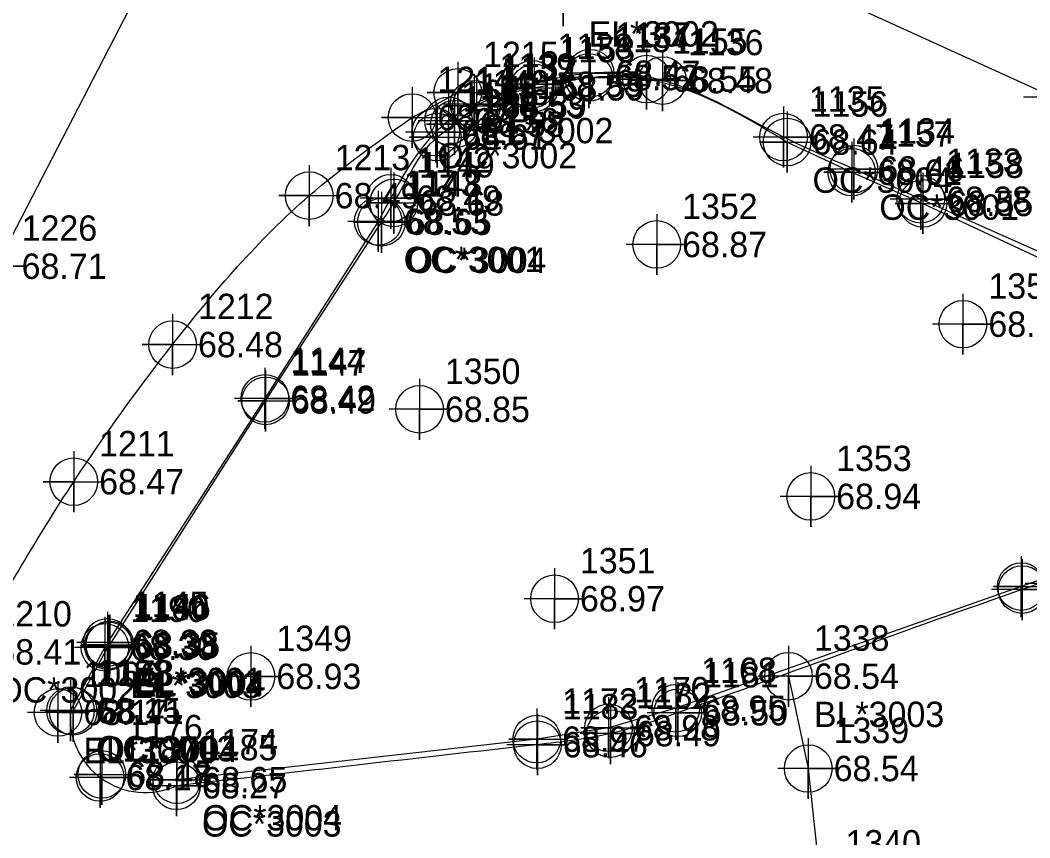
# Model space of a CAD drawing. Extents: x 2062781 to 2066835, y 358981 to 366501.
# Drawn here: x 2066514.3 to 2066613.7, y 366205.7 to 366286.2 of the extents above; entities that cross this region are included whole.
import ezdxf

# ---------------------------------------------------------------- set-up
doc = ezdxf.new("R2010")
doc.units = 0
for name, color, linetype in [('Exist DTM Crownline', 7, 'Continuous'), ('Exist DTM Crownline Cogo Elevation', 7, 'Continuous'), ('Exist DTM Crownline Cogo Number', 7, 'Continuous'), ('Exist DTM Crownline Cogo Point CELL', 7, 'Continuous'), ('Exist DTM Regular Point CELL', 7, 'Continuous'), ('Exist DTM Regular Point Cogo Elevation', 7, 'Continuous'), ('Exist DTM Regular Point Cogo Number', 7, 'Continuous'), ('Exist Roads Curbs', 7, 'Continuous'), ('Exist Roads Curbs Cogo Comment', 7, 'Continuous'), ('Exist Roads Curbs Cogo Elevation', 7, 'Continuous'), ('Exist Roads Curbs Cogo Number', 7, 'Continuous'), ('Exist Roads Curbs Cogo Point CELL', 7, 'Continuous'), ('Exist Roads EOP', 7, 'Continuous'), ('Exist Roads EOP Cogo Comment', 7, 'Continuous'), ('Exist Roads EOP Cogo Elevation', 7, 'Continuous'), ('Exist Roads EOP Cogo Number', 7, 'Continuous'), ('Exist Roads EOP Cogo Point CELL', 7, 'Continuous'), ('Exist Roads EOP Other', 7, 'Continuous'), ('Exist Roads EOP Other Cogo Comment', 7, 'Continuous'), ('Exist Roads EOP Other Cogo Elevation', 7, 'Continuous'), ('Exist Roads EOP Other Cogo Number', 7, 'Continuous'), ('Exist Roads EOP Other Cogo Point CELL', 7, 'Continuous'), ('Exist Roads EOT', 7, 'Continuous'), ('Exist Roads EOT Cogo Comment', 7, 'Continuous'), ('Exist Roads EOT Cogo Elevation', 7, 'Continuous'), ('Exist Roads EOT Cogo Number', 7, 'Continuous'), ('Exist Roads EOT Cogo Point CELL', 7, 'Continuous')]:
    doc.layers.add(name, color=color, linetype=linetype)

msp = doc.modelspace()

# ---------------------------------------------------------------- linework, layer by layer
at = {"layer": 'Exist DTM Crownline'}
for points in [[(2066424.987, 366365.286), (2066467.591, 366345.827), (2066505.508, 366328.479), (2066538.438, 366313.648), (2066572.048, 366298.645), (2066616.106, 366278.593), (2066645.682, 366265.084), (2066686.231, 366246.88)], [(2066496.234, 366231.316), (2066511.976, 366261.946), (2066528.097, 366293.108)]]:
    msp.add_lwpolyline(points, dxfattribs=at)
at = {"layer": 'Exist DTM Crownline Cogo Point CELL'}
for points in [[(2066616.106, 366281.593), (2066616.106, 366275.593), (2066616.106, 366278.593), (2066619.106, 366278.593), (2066613.106, 366278.593)], [(2066511.976, 366264.946), (2066511.976, 366258.946), (2066511.976, 366261.946), (2066514.976, 366261.946), (2066508.976, 366261.946)]]:
    msp.add_lwpolyline(points, dxfattribs=at)
at = {"layer": 'Exist DTM Regular Point CELL'}
for points in [[(2066577.006, 366267.085), (2066577.006, 366261.085), (2066577.006, 366264.085), (2066580.006, 366264.085), (2066574.006, 366264.085)], [(2066607.162, 366259.24), (2066607.162, 366253.24), (2066607.162, 366256.24), (2066610.162, 366256.24), (2066604.162, 366256.24)], [(2066553.654, 366250.856), (2066553.654, 366244.856), (2066553.654, 366247.856), (2066556.654, 366247.856), (2066550.654, 366247.856)], [(2066592.176, 366242.283), (2066592.176, 366236.283), (2066592.176, 366239.283), (2066595.176, 366239.283), (2066589.176, 366239.283)], [(2066566.947, 366232.209), (2066566.947, 366226.209), (2066566.947, 366229.209), (2066569.947, 366229.209), (2066563.947, 366229.209)], [(2066537.056, 366224.563), (2066537.056, 366218.563), (2066537.056, 366221.563), (2066540.056, 366221.563), (2066534.056, 366221.563)]]:
    msp.add_lwpolyline(points, dxfattribs=at)
for centre in [(2066577.006, 366264.085), (2066607.162, 366256.24), (2066553.654, 366247.856), (2066592.176, 366239.283), (2066566.947, 366229.209), (2066537.056, 366221.563)]:
    msp.add_circle(centre, 2.344, dxfattribs=at)
at = {"layer": 'Exist Roads Curbs'}
msp.add_line((2066519.551, 366218.134), (2066523.029, 366224.579), dxfattribs=at)
for points in [[(2066589.845, 366274.168), (2066596.202, 366271.203), (2066603.218, 366268.13), (2066618.726, 366260.861), (2066637.885, 366252.028)], [(2066523.161, 366224.662), (2066538.498, 366248.686), (2066549.895, 366266.277)], [(2066632.42, 366237.172), (2066626.1, 366235.052), (2066612.906, 366230.41), (2066578.884, 366218.421), (2066572.273, 366216.506), (2066565.188, 366215.387), (2066529.77, 366211.396)]]:
    msp.add_lwpolyline(points, dxfattribs=at)
msp.add_spline([(2066549.895, 366266.277), (2066551.118, 366268.178), (2066555.401, 366274.655), (2066557.083, 366275.922), (2066559.258, 366277.72), (2066564.944, 366279.508), (2066570.321, 366280.515), (2066576.016, 366280.364), (2066589.845, 366274.168)], degree=3, dxfattribs=at)
at = {"layer": 'Exist Roads Curbs Cogo Point CELL'}
for points in [[(2066570.321, 366283.515), (2066570.321, 366277.515), (2066570.321, 366280.515), (2066567.591, 366280.515), (2066573.321, 366280.515)], [(2066576.016, 366283.364), (2066576.016, 366277.364), (2066576.016, 366280.364), (2066573.286, 366280.364), (2066579.016, 366280.364)], [(2066564.944, 366282.508), (2066564.944, 366276.508), (2066564.944, 366279.508), (2066562.214, 366279.508), (2066567.944, 366279.508)], [(2066559.258, 366280.72), (2066559.258, 366274.72), (2066559.258, 366277.72), (2066556.529, 366277.72), (2066562.258, 366277.72)], [(2066557.083, 366278.922), (2066557.083, 366272.922), (2066557.083, 366275.922), (2066554.353, 366275.922), (2066560.083, 366275.922)], [(2066555.401, 366277.655), (2066555.401, 366271.655), (2066555.401, 366274.655), (2066552.671, 366274.655), (2066558.401, 366274.655)], [(2066589.845, 366277.168), (2066589.845, 366271.168), (2066589.845, 366274.168), (2066587.115, 366274.168), (2066592.845, 366274.168)], [(2066596.202, 366274.203), (2066596.202, 366268.203), (2066596.202, 366271.203), (2066593.472, 366271.203), (2066599.202, 366271.203)], [(2066551.118, 366271.178), (2066551.118, 366265.178), (2066551.118, 366268.178), (2066548.388, 366268.178), (2066554.118, 366268.178)], [(2066603.218, 366271.13), (2066603.218, 366265.13), (2066603.218, 366268.13), (2066600.488, 366268.13), (2066606.218, 366268.13)], [(2066549.895, 366269.277), (2066549.895, 366263.277), (2066549.895, 366266.277), (2066547.165, 366266.277), (2066552.895, 366266.277)], [(2066538.498, 366251.686), (2066538.498, 366245.686), (2066538.498, 366248.686), (2066535.768, 366248.686), (2066541.498, 366248.686)], [(2066612.906, 366233.41), (2066612.906, 366227.41), (2066612.906, 366230.41), (2066610.176, 366230.41), (2066615.906, 366230.41)], [(2066523.029, 366227.579), (2066523.029, 366221.579), (2066523.029, 366224.579), (2066520.299, 366224.579), (2066526.029, 366224.579)], [(2066523.161, 366227.662), (2066523.161, 366221.662), (2066523.161, 366224.662), (2066520.431, 366224.662), (2066526.161, 366224.662)], [(2066578.884, 366221.421), (2066578.884, 366215.421), (2066578.884, 366218.421), (2066576.154, 366218.421), (2066581.884, 366218.421)], [(2066519.551, 366221.134), (2066519.551, 366215.134), (2066519.551, 366218.134), (2066516.821, 366218.134), (2066522.551, 366218.134)], [(2066572.273, 366219.506), (2066572.273, 366213.506), (2066572.273, 366216.506), (2066569.543, 366216.506), (2066575.273, 366216.506)], [(2066565.188, 366218.387), (2066565.188, 366212.387), (2066565.188, 366215.387), (2066562.458, 366215.387), (2066568.188, 366215.387)], [(2066522.373, 366214.911), (2066522.373, 366208.911), (2066522.373, 366211.911), (2066519.644, 366211.911), (2066525.373, 366211.911)], [(2066529.77, 366214.396), (2066529.77, 366208.396), (2066529.77, 366211.396), (2066527.04, 366211.396), (2066532.77, 366211.396)]]:
    msp.add_lwpolyline(points, dxfattribs=at)
for centre in [(2066570.321, 366280.515), (2066576.016, 366280.364), (2066564.944, 366279.508), (2066559.258, 366277.72), (2066557.083, 366275.922), (2066555.401, 366274.655), (2066589.845, 366274.168), (2066596.202, 366271.203), (2066551.118, 366268.178), (2066603.218, 366268.13), (2066549.895, 366266.277), (2066538.498, 366248.686), (2066612.906, 366230.41), (2066523.029, 366224.579), (2066523.161, 366224.662), (2066519.551, 366218.134), (2066578.884, 366218.421), (2066572.273, 366216.506), (2066565.188, 366215.387), (2066522.373, 366211.911), (2066529.77, 366211.396)]:
    msp.add_circle(centre, 2.344, dxfattribs=at)
at = {"layer": 'Exist Roads EOP'}
for points in [[(2066683.423, 366234.082), (2066660.251, 366242.944), (2066637.728, 366252.91), (2066619.145, 366261.354), (2066603.001, 366268.533), (2066596.424, 366271.511)], [(2066549.594, 366266.361), (2066538.428, 366248.935), (2066522.927, 366224.912)]]:
    msp.add_lwpolyline(points, dxfattribs=at)
msp.add_spline([(2066596.424, 366271.511), (2066589.493, 366274.665), (2066577.581, 366280.221), (2066570.444, 366280.945), (2066564.735, 366279.852), (2066559.028, 366277.889), (2066556.514, 366276.258), (2066555.256, 366275.14), (2066550.812, 366268.64), (2066549.594, 366266.361)], degree=3, dxfattribs=at)
at = {"layer": 'Exist Roads EOP Cogo Point CELL'}
for points in [[(2066570.444, 366283.945), (2066570.444, 366277.945), (2066570.444, 366280.945), (2066573.444, 366280.945), (2066567.444, 366280.945)], [(2066577.581, 366283.221), (2066577.581, 366277.221), (2066577.581, 366280.221), (2066580.581, 366280.221), (2066574.581, 366280.221)], [(2066564.735, 366282.852), (2066564.735, 366276.852), (2066564.735, 366279.852), (2066567.735, 366279.852), (2066561.735, 366279.852)], [(2066559.028, 366280.889), (2066559.028, 366274.889), (2066559.028, 366277.889), (2066562.028, 366277.889), (2066556.028, 366277.889)], [(2066556.514, 366279.258), (2066556.514, 366273.258), (2066556.514, 366276.258), (2066559.514, 366276.258), (2066553.514, 366276.258)], [(2066555.256, 366278.14), (2066555.256, 366272.14), (2066555.256, 366275.14), (2066558.256, 366275.14), (2066552.256, 366275.14)], [(2066589.493, 366277.665), (2066589.493, 366271.665), (2066589.493, 366274.665), (2066592.493, 366274.665), (2066586.493, 366274.665)], [(2066596.424, 366274.511), (2066596.424, 366268.511), (2066596.424, 366271.511), (2066599.424, 366271.511), (2066593.424, 366271.511)], [(2066550.812, 366271.64), (2066550.812, 366265.64), (2066550.812, 366268.64), (2066553.812, 366268.64), (2066547.812, 366268.64)], [(2066603.001, 366271.533), (2066603.001, 366265.533), (2066603.001, 366268.533), (2066606.001, 366268.533), (2066600.001, 366268.533)], [(2066549.594, 366269.361), (2066549.594, 366263.361), (2066549.594, 366266.361), (2066552.594, 366266.361), (2066546.594, 366266.361)], [(2066538.428, 366251.935), (2066538.428, 366245.935), (2066538.428, 366248.935), (2066541.428, 366248.935), (2066535.428, 366248.935)], [(2066522.927, 366227.912), (2066522.927, 366221.912), (2066522.927, 366224.912), (2066525.927, 366224.912), (2066519.927, 366224.912)], [(2066518.057, 366221.018), (2066518.057, 366215.018), (2066518.057, 366218.018), (2066521.057, 366218.018), (2066515.057, 366218.018)]]:
    msp.add_lwpolyline(points, dxfattribs=at)
for centre in [(2066570.444, 366280.945), (2066564.735, 366279.852), (2066577.581, 366280.221), (2066559.028, 366277.889), (2066556.514, 366276.258), (2066555.256, 366275.14), (2066589.493, 366274.665), (2066596.424, 366271.511), (2066550.812, 366268.64), (2066603.001, 366268.533), (2066549.594, 366266.361), (2066538.428, 366248.935), (2066522.927, 366224.912), (2066518.057, 366218.018)]:
    msp.add_circle(centre, 2.344, dxfattribs=at)
at = {"layer": 'Exist Roads EOP Other'}
msp.add_line((2066519.288, 366218.192), (2066522.679, 366224.424), dxfattribs=at)
msp.add_lwpolyline([(2066589.985, 366221.583), (2066591.928, 366212.495), (2066593.089, 366201.434), (2066594.352, 366196.401), (2066593.591, 366196.108), (2066601.978, 366170.336)], dxfattribs=at)
msp.add_arc((2066526.65, 366217.517), 7.393, 174.76336, 294.58104, dxfattribs=at)
msp.add_spline([(2066632.322, 366236.66), (2066612.986, 366230.113), (2066579.071, 366217.981), (2066572.461, 366215.928), (2066565.257, 366214.841), (2066529.725, 366210.794)], degree=3, dxfattribs=at)
at = {"layer": 'Exist Roads EOP Other Cogo Point CELL'}
for points in [[(2066616.288, 366233.703), (2066616.288, 366227.703), (2066616.288, 366230.703), (2066619.288, 366230.703), (2066613.288, 366230.703)], [(2066612.986, 366233.113), (2066612.986, 366227.113), (2066612.986, 366230.113), (2066615.986, 366230.113), (2066609.986, 366230.113)], [(2066522.679, 366227.424), (2066522.679, 366221.424), (2066522.679, 366224.424), (2066525.679, 366224.424), (2066519.679, 366224.424)], [(2066589.985, 366224.583), (2066589.985, 366218.583), (2066589.985, 366221.583), (2066592.985, 366221.583), (2066586.985, 366221.583)], [(2066519.288, 366221.192), (2066519.288, 366215.192), (2066519.288, 366218.192), (2066522.288, 366218.192), (2066516.288, 366218.192)], [(2066579.071, 366220.981), (2066579.071, 366214.981), (2066579.071, 366217.981), (2066582.071, 366217.981), (2066576.071, 366217.981)], [(2066572.461, 366218.928), (2066572.461, 366212.928), (2066572.461, 366215.928), (2066575.461, 366215.928), (2066569.461, 366215.928)], [(2066565.257, 366217.841), (2066565.257, 366211.841), (2066565.257, 366214.841), (2066568.257, 366214.841), (2066562.257, 366214.841)], [(2066591.928, 366215.495), (2066591.928, 366209.495), (2066591.928, 366212.495), (2066594.928, 366212.495), (2066588.928, 366212.495)], [(2066522.203, 366214.611), (2066522.203, 366208.611), (2066522.203, 366211.611), (2066525.203, 366211.611), (2066519.203, 366211.611)], [(2066529.725, 366213.794), (2066529.725, 366207.794), (2066529.725, 366210.794), (2066532.725, 366210.794), (2066526.725, 366210.794)]]:
    msp.add_lwpolyline(points, dxfattribs=at)
for centre in [(2066612.986, 366230.113), (2066522.679, 366224.424), (2066589.985, 366221.583), (2066519.288, 366218.192), (2066579.071, 366217.981), (2066572.461, 366215.928), (2066565.257, 366214.841), (2066591.928, 366212.495), (2066522.203, 366211.611), (2066529.725, 366210.794)]:
    msp.add_circle(centre, 2.344, dxfattribs=at)
at = {"layer": 'Exist Roads EOT'}
msp.add_line((2066552.917, 366276.583), (2066557.413, 366279.05), dxfattribs=at)
msp.add_spline([(2066509.485, 366223.977), (2066519.612, 366240.732), (2066529.341, 366254.233), (2066542.796, 366268.892), (2066552.917, 366276.583)], degree=3, dxfattribs=at)
at = {"layer": 'Exist Roads EOT Cogo Point CELL'}
for points in [[(2066567.799, 366291.568), (2066567.799, 366285.568), (2066567.799, 366288.568), (2066564.799, 366288.568), (2066570.799, 366288.568)], [(2066557.413, 366282.05), (2066557.413, 366276.05), (2066557.413, 366279.05), (2066554.413, 366279.05), (2066560.413, 366279.05)], [(2066552.917, 366279.583), (2066552.917, 366273.583), (2066552.917, 366276.583), (2066549.917, 366276.583), (2066555.917, 366276.583)], [(2066542.796, 366271.892), (2066542.796, 366265.892), (2066542.796, 366268.892), (2066539.796, 366268.892), (2066545.796, 366268.892)], [(2066529.341, 366257.233), (2066529.341, 366251.233), (2066529.341, 366254.233), (2066526.341, 366254.233), (2066532.341, 366254.233)], [(2066519.612, 366243.732), (2066519.612, 366237.732), (2066519.612, 366240.732), (2066516.612, 366240.732), (2066522.612, 366240.732)]]:
    msp.add_lwpolyline(points, dxfattribs=at)
for centre in [(2066557.413, 366279.05), (2066552.917, 366276.583), (2066542.796, 366268.892), (2066529.341, 366254.233), (2066519.612, 366240.732)]:
    msp.add_circle(centre, 2.344, dxfattribs=at)

# ---------------------------------------------------------------- texts
at = {"layer": 'Exist DTM Crownline Cogo Elevation'}
msp.add_text('68.71', height=2.5, dxfattribs=at).set_placement((2066514.476, 366260.696))
at = {"layer": 'Exist DTM Crownline Cogo Number'}
msp.add_text('1226', height=2.5, dxfattribs=at).set_placement((2066514.476, 366264.446))
at = {"layer": 'Exist DTM Regular Point Cogo Elevation'}
for s, p in [('68.87', (2066579.506, 366262.835)), ('68.80', (2066609.662, 366254.99)), ('68.85', (2066556.154, 366246.606)), ('68.94', (2066594.676, 366238.033)), ('68.97', (2066569.447, 366227.959)), ('68.93', (2066539.556, 366220.313))]:
    msp.add_text(s, height=2.5, dxfattribs=at).set_placement(p)
at = {"layer": 'Exist DTM Regular Point Cogo Number'}
for s, p in [('1352', (2066579.506, 366266.585)), ('1354', (2066609.662, 366258.74)), ('1350', (2066556.154, 366250.356)), ('1353', (2066594.676, 366241.783)), ('1351', (2066569.447, 366231.709)), ('1349', (2066539.556, 366224.063))]:
    msp.add_text(s, height=2.5, dxfattribs=at).set_placement(p)
at = {"layer": 'Exist Roads Curbs Cogo Comment'}
for s, p in [('OC*3004', (2066592.345, 366269.169)), ('OC*3004', (2066552.395, 366261.277)), ('EL*3004', (2066525.529, 366219.579)), ('BL*3004', (2066525.661, 366219.663)), ('OC*3004', (2066522.051, 366213.134)), ('OC*3004', (2066532.27, 366206.396))]:
    msp.add_text(s, height=2.5, dxfattribs=at).set_placement(p)
at = {"layer": 'Exist Roads Curbs Cogo Elevation'}
for s, p in [('68.52', (2066572.821, 366279.265)), ('68.55', (2066578.516, 366279.114)), ('68.59', (2066567.444, 366278.258)), ('68.59', (2066561.758, 366276.47)), ('68.58', (2066559.583, 366274.672)), ('68.61', (2066557.901, 366273.405)), ('68.64', (2066592.345, 366272.919)), ('68.61', (2066598.702, 366269.953)), ('68.68', (2066553.618, 366266.928)), ('68.55', (2066605.718, 366266.88)), ('68.65', (2066552.395, 366265.027)), ('68.49', (2066540.998, 366247.436)), ('68.38', (2066525.529, 366223.329)), ('68.35', (2066525.661, 366223.413)), ('68.41', (2066522.051, 366216.884)), ('68.95', (2066581.384, 366217.171)), ('68.98', (2066574.773, 366215.256)), ('68.97', (2066567.688, 366214.137)), ('68.48', (2066524.873, 366210.661)), ('68.65', (2066532.27, 366210.146))]:
    msp.add_text(s, height=2.5, dxfattribs=at).set_placement(p)
at = {"layer": 'Exist Roads Curbs Cogo Number'}
for s, p in [('1154', (2066572.821, 366283.015)), ('1155', (2066578.516, 366282.864)), ('1153', (2066567.444, 366282.008)), ('1152', (2066561.758, 366280.22)), ('1151', (2066559.583, 366278.422)), ('1150', (2066557.901, 366277.155)), ('1156', (2066592.345, 366276.669)), ('1157', (2066598.702, 366273.703)), ('1149', (2066553.618, 366270.678)), ('1158', (2066605.718, 366270.63)), ('1148', (2066552.395, 366268.777)), ('1147', (2066540.998, 366251.186)), ('1180', (2066525.529, 366227.079)), ('1146', (2066525.661, 366227.163)), ('1168', (2066581.384, 366220.921)), ('1178', (2066522.051, 366220.634)), ('1170', (2066574.773, 366219.006)), ('1172', (2066567.688, 366217.887)), ('1176', (2066524.873, 366215.279)), ('1174', (2066532.27, 366213.896))]:
    msp.add_text(s, height=2.5, dxfattribs=at).set_placement(p)
at = {"layer": 'Exist Roads EOP Cogo Comment'}
for s, p in [('OC*3001', (2066598.924, 366266.511)), ('OC*3001', (2066552.094, 366261.361)), ('EL*3001', (2066525.427, 366219.912)), ('EL*3001', (2066520.557, 366213.018))]:
    msp.add_text(s, height=2.5, dxfattribs=at).set_placement(p)
at = {"layer": 'Exist Roads EOP Cogo Elevation'}
for s, p in [('68.47', (2066572.944, 366279.695)), ('68.53', (2066567.235, 366278.602)), ('68.48', (2066580.081, 366278.971)), ('68.53', (2066561.528, 366276.639)), ('68.56', (2066559.014, 366275.008)), ('68.57', (2066557.756, 366273.89)), ('68.47', (2066591.993, 366273.415)), ('68.46', (2066598.924, 366270.261)), ('68.49', (2066553.312, 366267.39)), ('68.38', (2066605.501, 366267.283)), ('68.53', (2066552.094, 366265.111)), ('68.42', (2066540.928, 366247.685)), ('68.33', (2066525.427, 366223.662)), ('68.17', (2066520.557, 366216.768))]:
    msp.add_text(s, height=2.5, dxfattribs=at).set_placement(p)
at = {"layer": 'Exist Roads EOP Cogo Number'}
for s, p in [('1137', (2066572.944, 366283.445)), ('1136', (2066580.081, 366282.721)), ('1138', (2066567.235, 366282.352)), ('1139', (2066561.528, 366280.389)), ('1140', (2066559.014, 366278.758)), ('1141', (2066557.756, 366277.64)), ('1135', (2066591.993, 366277.165)), ('1134', (2066598.924, 366274.011)), ('1142', (2066553.312, 366271.14)), ('1133', (2066605.501, 366271.033)), ('1143', (2066552.094, 366268.861)), ('1144', (2066540.928, 366251.435)), ('1145', (2066525.427, 366227.412)), ('1066', (2066520.557, 366220.518))]:
    msp.add_text(s, height=2.5, dxfattribs=at).set_placement(p)
at = {"layer": 'Exist Roads EOP Other Cogo Comment'}
for s, p in [('EL*3003', (2066525.179, 366219.424)), ('BL*3003', (2066592.485, 366216.583)), ('OC*3003', (2066521.788, 366213.192)), ('OC*3003', (2066532.225, 366205.794))]:
    msp.add_text(s, height=2.5, dxfattribs=at).set_placement(p)
at = {"layer": 'Exist Roads EOP Other Cogo Elevation'}
for s, p in [('68.30', (2066525.179, 366223.174)), ('68.54', (2066592.485, 366220.333)), ('68.15', (2066521.788, 366216.942)), ('68.50', (2066581.571, 366216.731)), ('68.49', (2066574.961, 366214.678)), ('68.46', (2066567.757, 366213.591)), ('68.54', (2066594.428, 366211.245)), ('68.17', (2066524.703, 366210.361)), ('68.27', (2066532.225, 366209.544))]:
    msp.add_text(s, height=2.5, dxfattribs=at).set_placement(p)
at = {"layer": 'Exist Roads EOP Other Cogo Number'}
for s, p in [('1190', (2066525.179, 366226.924)), ('1338', (2066592.485, 366224.083)), ('1188', (2066521.788, 366220.692)), ('1181', (2066581.571, 366220.481)), ('1182', (2066574.961, 366218.428)), ('1183', (2066567.757, 366217.341)), ('1339', (2066594.428, 366214.995)), ('1187', (2066524.4, 366213.178)), ('1185', (2066532.225, 366213.294)), ('1340', (2066595.589, 366203.934))]:
    msp.add_text(s, height=2.5, dxfattribs=at).set_placement(p)
at = {"layer": 'Exist Roads EOT Cogo Comment'}
for s, p in [('EL*3002', (2066570.299, 366283.568)), ('EL*3002', (2066559.913, 366274.05)), ('OC*3002', (2066555.417, 366271.583)), ('OC*3002', (2066511.985, 366218.977))]:
    msp.add_text(s, height=2.5, dxfattribs=at).set_placement(p)
at = {"layer": 'Exist Roads EOT Cogo Elevation'}
for s, p in [('68.55', (2066559.913, 366277.8)), ('68.51', (2066555.417, 366275.333)), ('68.49', (2066545.296, 366267.642)), ('68.48', (2066531.841, 366252.983)), ('68.47', (2066522.112, 366239.482)), ('68.41', (2066511.985, 366222.727))]:
    msp.add_text(s, height=2.5, dxfattribs=at).set_placement(p)
at = {"layer": 'Exist Roads EOT Cogo Number'}
for s, p in [('1215', (2066559.913, 366281.55)), ('1214', (2066555.417, 366279.083)), ('1213', (2066545.296, 366271.392)), ('1212', (2066531.841, 366256.733)), ('1211', (2066522.112, 366243.232)), ('1210', (2066511.985, 366226.477))]:
    msp.add_text(s, height=2.5, dxfattribs=at).set_placement(p)

doc.saveas('drawing.dxf')
